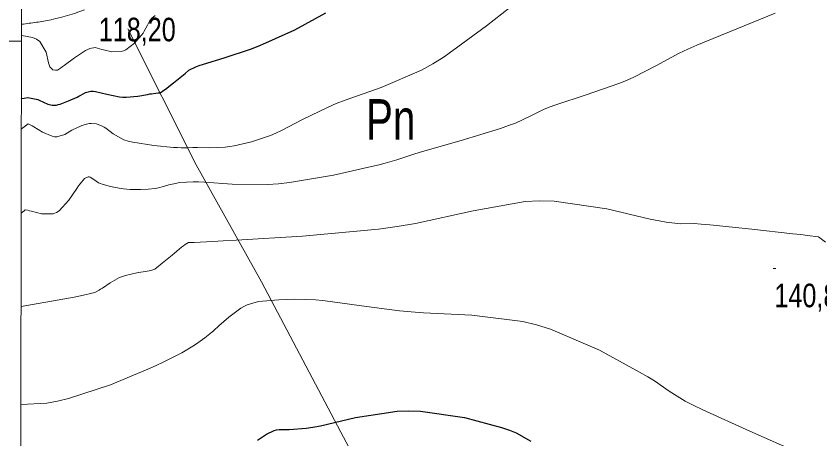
# Model space of a CAD drawing. Extents: x -807245 to 6129983, y -54972206 to 262146364.
# Drawn here: x 487674.1 to 487972.9, y 4382852.3 to 4383009.4 of the extents above; entities that cross this region are included whole.
import ezdxf
from ezdxf.enums import TextEntityAlignment as Align

# ---------------------------------------------------------------- set-up
doc = ezdxf.new("R2010")
doc.units = 0
doc.header["$LTSCALE"] = 4
doc.linetypes.add('LONG_DASHED', pattern=[7.5, 6, -1.5])
for name, color, linetype, lineweight in [('1', 7, 'Continuous', 13), ('15', 7, 'LONG_DASHED', 13), ('27', 7, 'Continuous', 25), ('51', 7, 'Continuous', 13), ('7', 7, 'Continuous', 13), ('8', 7, 'Continuous', 25), ('9', 7, 'Continuous', 13)]:
    doc.layers.add(name, color=color, linetype=linetype, lineweight=lineweight)
doc.layers.add('31', color=7, linetype='Continuous')

msp = doc.modelspace()

# ---------------------------------------------------------------- linework, layer by layer
at = {"layer": '1'}
msp.add_line((487676.1, 4383000), (487625.82, 4383000), dxfattribs=at)
msp.add_lwpolyline([(487678, 4384129), (491255.4, 4384123.8), (491252.6, 4381811.5), (487674.1, 4381816.7)], close=True, dxfattribs=at)
at = {"layer": '15'}
msp.add_line((487676.11, 4383006.29), (487676.23, 4383006.31), dxfattribs=at)
msp.add_spline([(487676.23, 4383006.31), (487687.12, 4383008), (487714.25, 4383017.86)], degree=3, dxfattribs=at)
at = {"layer": '27'}
msp.add_spline([(491255.21, 4383970.03), (491244.34, 4383967.52), (491230.36, 4383957.66), (491230.81, 4383957.81), (491230.81, 4383957.81), (491220.15, 4383951.47), (491212.7, 4383943.01), (491205.06, 4383944.23), (491184.85, 4383957.71), (491152.82, 4383981.27), (491128.36, 4384004.58), (491128.29, 4384004.88), (491122.26, 4384021.39), (491095.75, 4384034.59), (491071.07, 4384059.32), (491064.71, 4384065.12)], degree=3, dxfattribs=at)
at = {"layer": '51'}
for p, q in [((487715.65, 4383004.66), (487741.04, 4382954.17)), ((487794.78, 4382854.86), (487871.54, 4382714.16))]:
    msp.add_line(p, q, dxfattribs=at)
msp.add_lwpolyline([(487741.04, 4382954.17), (487765.33, 4382910.71), (487794.78, 4382854.86)], dxfattribs=at)
at = {"layer": '7'}
msp.add_line((487955.44, 4382915.59), (487956.44, 4382915.59), dxfattribs=at)
at = {"layer": '8'}
msp.add_line((487676.19, 4382978.74), (487676.06, 4382978.67), dxfattribs=at)
for points in [[(487766.89, 4382999.38), (487777.66, 4383004.29), (487789.22, 4383010.57)], [(487676.19, 4382978.74), (487677.16, 4382978.93), (487678.44, 4382979.06), (487682.15, 4382978.43), (487684.8, 4382977.17), (487685.41, 4382976.91), (487685.96, 4382976.69), (487687.49, 4382976.21), (487689.13, 4382976.33), (487689.76, 4382976.48), (487690.46, 4382976.68), (487693.59, 4382977.84), (487696.76, 4382979.25), (487697.48, 4382979.6), (487698.14, 4382979.94), (487699.93, 4382981.03), (487701.95, 4382981.53), (487702.76, 4382981.5), (487703.67, 4382981.4), (487707.82, 4382980.4), (487712.54, 4382979.38), (487713.8, 4382979.25), (487715.05, 4382979.2), (487719.4, 4382979.59), (487723, 4382980.28), (487723.77, 4382980.42), (487724.44, 4382980.54), (487726.05, 4382980.78), (487726.89, 4382980.85), (487727.07, 4382980.86), (487727.23, 4382980.87), (487727.61, 4382980.88), (487728.52, 4382981.43), (487729.01, 4382981.78), (487729.6, 4382982.22), (487732.57, 4382984.51), (487735.67, 4382986.98), (487736.34, 4382987.52), (487736.93, 4382988.01), (487738.35, 4382989.25), (487740.91, 4382990.48), (487742.2, 4382990.95), (487743.75, 4382991.47), (487751.48, 4382993.85), (487761.22, 4382997.12), (487764.03, 4382998.21), (487766.89, 4382999.38)], [(487763.81, 4382851.9), (487767.14, 4382854.11), (487770.04, 4382855.43), (487770.94, 4382855.65), (487771.88, 4382855.8), (487775.65, 4382855.82), (487781.89, 4382856.26), (487784.39, 4382856.68), (487787.22, 4382857.23), (487800.24, 4382860.26), (487815.7, 4382862.62), (487820.07, 4382862.73), (487824.47, 4382862.61), (487840.72, 4382860.25), (487854.55, 4382856.55), (487857.44, 4382855.58), (487859.91, 4382854.64), (487865.44, 4382851.48)]]:
    msp.add_lwpolyline(points, dxfattribs=at)
at = {"layer": '9'}
for p, q in [((487676.22, 4383002.13), (487676.1, 4383002.15)), ((487676.04, 4382967.34), (487676.17, 4382967.45)), ((487676.12, 4382936.28), (487675.99, 4382936.19)), ((487675.93, 4382901.45), (487676.06, 4382901.48)), ((487675.87, 4382865.11), (487676, 4382865.12))]:
    msp.add_line(p, q, dxfattribs=at)
for points in [[(487772.73, 4382966.83), (487780.6, 4382970.91), (487790.04, 4382975.55), (487793.11, 4382976.84), (487796.37, 4382978.14), (487809.79, 4382982.86), (487824.75, 4382989.24), (487828.98, 4382991.59), (487833.25, 4382994.19), (487848.99, 4383005.69), (487863.2, 4383017.03)], [(487689.11, 4382989.22), (487689.53, 4382989.26), (487690.64, 4382990.02), (487691.26, 4382990.46), (487692.02, 4382991.01), (487695.86, 4382993.82), (487699.91, 4382996.52), (487700.79, 4382997), (487701.58, 4382997.36), (487703.55, 4382997.67), (487705.28, 4382997.15), (487705.92, 4382996.99), (487706.62, 4382996.81), (487709.7, 4382996.11), (487713.13, 4382996.14), (487714.05, 4382996.42), (487714.95, 4382996.83), (487718.11, 4382999.3), (487720.72, 4383002.3), (487721.29, 4383003.04), (487721.78, 4383003.74), (487722.98, 4383005.95), (487723.86, 4383007.7), (487724.16, 4383008.11), (487724.47, 4383008.5), (487725.79, 4383009.62)], [(487720.36, 4382944.97), (487723.16, 4382945.11), (487725.82, 4382945.38), (487726.47, 4382945.48), (487727.08, 4382945.59), (487728.94, 4382946.07), (487730.85, 4382946.63), (487731.49, 4382946.79), (487732.16, 4382946.96), (487735, 4382947.56), (487739.89, 4382947.84), (487741.87, 4382947.79), (487744.11, 4382947.7), (487754.47, 4382946.91), (487767.61, 4382946.75), (487771.61, 4382947.04), (487775.76, 4382947.49), (487792.06, 4382950.3), (487806.22, 4382953.47), (487809.02, 4382954.13), (487811.33, 4382954.7), (487815.66, 4382955.97), (487820.02, 4382957.48), (487822.36, 4382958.2), (487825.19, 4382959.05), (487839.51, 4382963.21), (487854.14, 4382967.65), (487857.17, 4382968.67), (487859.75, 4382969.61), (487865.38, 4382972.25), (487870.19, 4382974.71), (487872.27, 4382975.53), (487874.66, 4382976.42), (487885.97, 4382980.13), (487898.09, 4382984.29), (487900.99, 4382985.45), (487903.7, 4382986.61), (487911.83, 4382990.87), (487920.61, 4382995.59), (487923.72, 4382997.05), (487927.14, 4382998.57), (487941.94, 4383004.63), (487956.22, 4383010.42)], [(487676.22, 4383002.13), (487680.17, 4383001.42), (487681.69, 4383000.73), (487682.95, 4382999.92), (487685.33, 4382995.92), (487686.12, 4382991.97), (487686.37, 4382991.2), (487686.64, 4382990.56), (487687.72, 4382989.43), (487688.72, 4382989.26), (487688.93, 4382989.24), (487689.11, 4382989.22)], [(487676.17, 4382967.45), (487676.6, 4382967.81), (487678.58, 4382969.31), (487679.6, 4382968.86), (487680.12, 4382968.57), (487680.75, 4382968.21), (487683.89, 4382966.29), (487687.5, 4382964.7), (487688.42, 4382964.54), (487689.31, 4382964.51), (487692.25, 4382965.4), (487694.88, 4382966.94), (487695.58, 4382967.31), (487696.26, 4382967.65), (487698.6, 4382968.7), (487700.79, 4382969.34), (487701.38, 4382969.42), (487701.96, 4382969.47), (487704.01, 4382969.33), (487706.17, 4382968.52), (487706.82, 4382968.15), (487707.51, 4382967.72), (487710.18, 4382965.61), (487714.22, 4382963.41), (487715.77, 4382962.91), (487717.49, 4382962.47), (487725.26, 4382961.28), (487732.66, 4382960.61), (487734.16, 4382960.5), (487735.41, 4382960.43), (487737.93, 4382960.41), (487739.76, 4382960.53), (487740.58, 4382960.55), (487741.54, 4382960.55), (487746.13, 4382960.48), (487751.84, 4382960.73), (487753.51, 4382960.94), (487755.21, 4382961.21), (487761.65, 4382962.66), (487768.62, 4382965.05), (487770.65, 4382965.9), (487772.73, 4382966.83)], [(487676.12, 4382936.28), (487677.18, 4382937.06), (487677.3, 4382937.18), (487677.33, 4382937.22), (487677.37, 4382937.25), (487677.5, 4382937.37), (487678.51, 4382937.23), (487679.11, 4382937.09), (487679.83, 4382936.91), (487683.58, 4382935.94), (487687.95, 4382935.96), (487689.08, 4382936.4), (487690.16, 4382937.04), (487693.76, 4382940.96), (487696.69, 4382945.35), (487697.35, 4382946.28), (487697.95, 4382947.1), (487699.6, 4382949.02), (487700.86, 4382949.66), (487701.23, 4382949.67), (487701.6, 4382949.59), (487702.98, 4382948.71), (487704.8, 4382947.47), (487705.45, 4382947.17), (487706.15, 4382946.89), (487709.21, 4382946.07), (487712.42, 4382945.48), (487713.24, 4382945.36), (487714.01, 4382945.25), (487716.52, 4382945.01), (487718.92, 4382944.95), (487719.63, 4382944.95), (487720.36, 4382944.97)], [(487676.06, 4382901.48), (487691.53, 4382904.2), (487695.14, 4382904.87), (487698.11, 4382905.44), (487703.44, 4382906.67), (487704.97, 4382907.59), (487705.54, 4382907.95), (487706.18, 4382908.37), (487709.04, 4382910.29), (487712.57, 4382912.22), (487713.64, 4382912.65), (487714.74, 4382913.02), (487719.02, 4382913.99), (487722.8, 4382914.61), (487723.58, 4382914.77), (487724.24, 4382914.92), (487725.68, 4382915.42), (487727.08, 4382916.5), (487727.71, 4382917.02), (487728.46, 4382917.63), (487732.07, 4382920.6), (487735.64, 4382923.51), (487736.36, 4382924.07), (487736.96, 4382924.52), (487738.16, 4382925.28), (487738.75, 4382925.32), (487738.97, 4382925.33), (487739.21, 4382925.32), (487740.26, 4382925.28), (487747.16, 4382925.6), (487751.1, 4382925.83), (487755.91, 4382926.12), (487780.57, 4382927.65), (487808.77, 4382930.27), (487815.8, 4382931.24), (487822.51, 4382932.32), (487843.93, 4382937.08), (487863.26, 4382940.51), (487868.64, 4382940.74), (487874.04, 4382940.66), (487893.65, 4382937.79), (487909.83, 4382933.96), (487913.07, 4382933.28), (487915.77, 4382932.76), (487921.04, 4382932.26), (487926.17, 4382932.3), (487928.78, 4382932.13), (487931.91, 4382931.87)], [(487931.91, 4382931.87), (487947.5, 4382930.27), (487962.84, 4382928.54), (487965.81, 4382928.2), (487968.23, 4382927.92), (487972.33, 4382927.42), (487974.91, 4382925.44)], [(487676, 4382865.12), (487685.58, 4382865.66), (487689.56, 4382866.37), (487693.64, 4382867.3), (487709.19, 4382872.45), (487723.09, 4382878.27), (487726.14, 4382879.61), (487728.84, 4382880.83), (487735.69, 4382884.28), (487739.79, 4382886.78), (487740.76, 4382887.4), (487741.66, 4382887.99), (487744.3, 4382889.89), (487746.07, 4382891.29), (487746.42, 4382891.57), (487746.71, 4382891.81), (487747.24, 4382892.25), (487748.22, 4382893.15), (487748.8, 4382893.66), (487749.5, 4382894.29), (487753.15, 4382897.52), (487757.59, 4382900.83), (487758.79, 4382901.51), (487759.98, 4382902.08), (487764.19, 4382903.3), (487768.78, 4382903.77), (487770.21, 4382903.88), (487771.71, 4382903.97), (487777.71, 4382904.21), (487785.43, 4382903.93), (487788.02, 4382903.7), (487790.8, 4382903.39), (487802.47, 4382901.73), (487816.63, 4382899.92), (487820.98, 4382899.52), (487825.52, 4382899.16), (487843.46, 4382898.27), (487862.39, 4382895.91), (487867.55, 4382894.64), (487872.68, 4382893.1)], [(487872.68, 4382893.1), (487890.89, 4382885.3), (487905.81, 4382877.15), (487908.86, 4382875.39), (487911.43, 4382873.85), (487916.82, 4382870.05), (487922.84, 4382866.31), (487925.81, 4382864.8), (487929.34, 4382863.08), (487946.83, 4382855.15), (487963.88, 4382847.68)]]:
    msp.add_lwpolyline(points, dxfattribs=at)

# ---------------------------------------------------------------- texts
at = {"layer": '31', "width": 0.75}
msp.add_text('Pn', height=15, dxfattribs=at).set_placement((487813.34, 4382963.5), align=Align.CENTER)
at = {"layer": '7', "width": 0.8}
for s, p in [('118,20', (487704.83, 4382999.98)), ('140,87', (487955.94, 4382901.22))]:
    msp.add_text(s, height=8.75, dxfattribs=at).set_placement(p)

doc.saveas('drawing.dxf')
